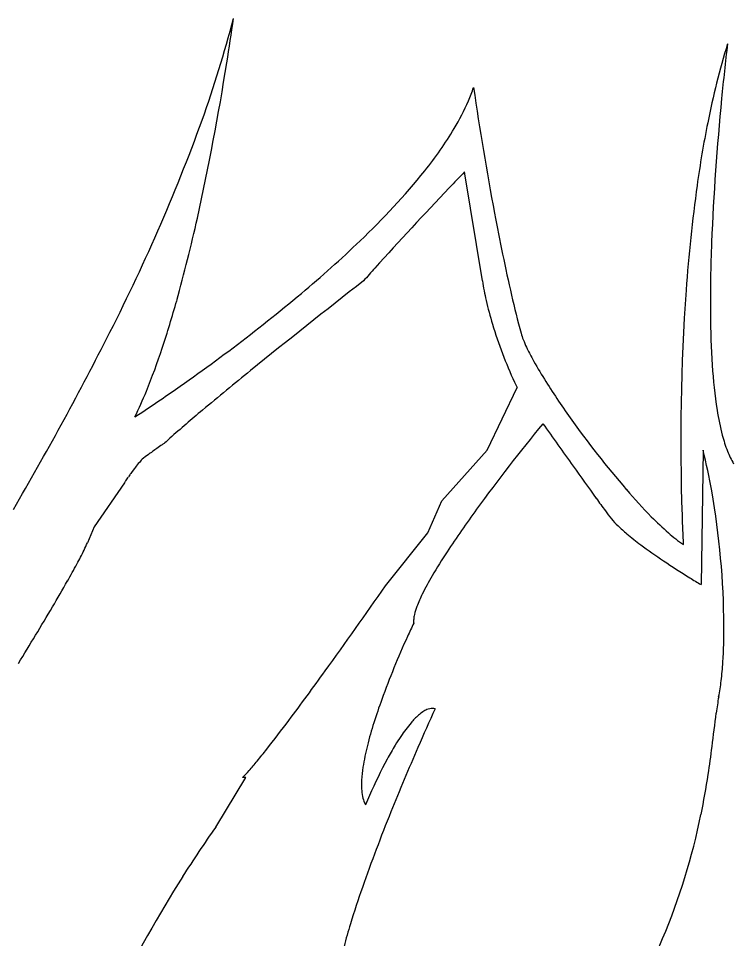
# Model space of a CAD drawing. Extents: x 42133 to 45533, y 41351 to 47951.
# Drawn here: x 42285.468 to 42288.257, y 47620.935 to 47624.538 of the extents above; entities that cross this region are included whole.
import ezdxf

# ---------------------------------------------------------------- set-up
doc = ezdxf.new("R2010")
doc.units = 0
doc.layers.add('P_TRAF_SIGN_SignDetails', color=7, linetype='Continuous')

msp = doc.modelspace()

# ---------------------------------------------------------------- linework, layer by layer
at = {"layer": 'P_TRAF_SIGN_SignDetails'}
for points in [[(42287.2848, 47623.5102), (42287.2154, 47623.937)], [(42287.2848, 47623.5102), (42287.2154, 47623.937)], [(42287.2848, 47623.5102), (42287.2154, 47623.937)], [(42286.9055, 47622.3159), (42287.0718, 47622.5232), (42287.1265, 47622.6484), (42287.3033, 47622.8478), (42287.4205, 47623.0925)], [(42286.9055, 47622.3159), (42287.0718, 47622.5232), (42287.1265, 47622.6484), (42287.3033, 47622.8478), (42287.4205, 47623.0925)], [(42286.9055, 47622.3159), (42287.0718, 47622.5232), (42287.1265, 47622.6484), (42287.3033, 47622.8478), (42287.4205, 47623.0925)], [(42288.1492, 47622.8474), (42288.1413, 47622.3208)], [(42288.1492, 47622.8474), (42288.1413, 47622.3208)], [(42288.1492, 47622.8474), (42288.1413, 47622.3208)], [(42285.9227, 47622.7762), (42285.9137, 47622.7641)], [(42285.9227, 47622.7762), (42285.9137, 47622.7641)], [(42285.9227, 47622.7762), (42285.9137, 47622.7641)], [(42285.8828, 47622.7189), (42285.7644, 47622.5474), (42285.738, 47622.4848)], [(42285.8828, 47622.7189), (42285.7644, 47622.5474), (42285.738, 47622.4848)], [(42285.8828, 47622.7189), (42285.7644, 47622.5474), (42285.738, 47622.4848)], [(42286.2405, 47621.3715), (42286.3578, 47621.5657), (42286.3457, 47621.5657)], [(42286.2405, 47621.3715), (42286.3578, 47621.5657), (42286.3457, 47621.5657)], [(42286.2405, 47621.3715), (42286.3578, 47621.5657), (42286.3457, 47621.5657)]]:
    msp.add_lwpolyline(points, dxfattribs=at)
for centre, radius, start, end in [((42281.77, 47625.7173), 4.6906, 340.3478, 345.4365), ((42281.77, 47625.7173), 4.6906, 340.3478, 345.4365), ((42281.77, 47625.7173), 4.6906, 340.3478, 345.4365), ((42278.7359, 47625.5785), 7.6452, 350.86283, 352.17674), ((42278.7359, 47625.5785), 7.6452, 350.86283, 352.17674), ((42278.7359, 47625.5785), 7.6452, 350.86283, 352.17674), ((42291.2223, 47623.5259), 3.114, 162.9613, 168.829), ((42291.2223, 47623.5259), 3.114, 162.9613, 168.829), ((42291.2223, 47623.5259), 3.114, 162.9613, 168.829), ((42296.9814, 47623.3904), 8.7991, 173.16007, 174.56055), ((42296.9814, 47623.3904), 8.7991, 173.16007, 174.56055), ((42296.9814, 47623.3904), 8.7991, 173.16007, 174.56055), ((42276.3481, 47625.9346), 10.0592, 347.49196, 351.02006), ((42276.3481, 47625.9346), 10.0592, 347.49196, 351.02006), ((42276.3481, 47625.9346), 10.0592, 347.49196, 351.02006), ((42286.6074, 47624.4811), 0.6772, 336.8604, 341.6532), ((42286.6074, 47624.4811), 0.6772, 336.8604, 341.6532), ((42286.6074, 47624.4811), 0.6772, 336.8604, 341.6532), ((42300.0992, 47626.1632), 12.9881, 188.39061, 190.5951), ((42300.0992, 47626.1632), 12.9881, 188.39061, 190.5951), ((42300.0992, 47626.1632), 12.9881, 188.39061, 190.5951), ((42286.3811, 47624.5811), 0.9245, 329.1314, 336.6729), ((42286.3811, 47624.5811), 0.9245, 329.1314, 336.6729), ((42286.3811, 47624.5811), 0.9245, 329.1314, 336.6729), ((42297.928, 47623.2635), 9.7535, 174.34544, 177.66517), ((42297.928, 47623.2635), 9.7535, 174.34544, 177.66517), ((42297.928, 47623.2635), 9.7535, 174.34544, 177.66517), ((42279.2537, 47626.6624), 7.3783, 332.74805, 340.00793), ((42279.2537, 47626.6624), 7.3783, 332.74805, 340.00793), ((42279.2537, 47626.6624), 7.3783, 332.74805, 340.00793), ((42292.54, 47623.2619), 4.4579, 168.7809, 171.9753), ((42292.54, 47623.2619), 4.4579, 168.7809, 171.9753), ((42292.54, 47623.2619), 4.4579, 168.7809, 171.9753), ((42285.8927, 47624.8771), 1.4957, 321.253, 328.9978), ((42285.8927, 47624.8771), 1.4957, 321.253, 328.9978), ((42285.8927, 47624.8771), 1.4957, 321.253, 328.9978), ((42284.927, 47625.6571), 2.737, 313.3489, 321.1709), ((42284.927, 47625.6571), 2.737, 313.3489, 321.1709), ((42284.927, 47625.6571), 2.737, 313.3489, 321.1709), ((42291.6327, 47619.6012), 6.1896, 135.5335, 136.3382), ((42291.6327, 47619.6012), 6.1896, 135.5335, 136.3382), ((42291.6327, 47619.6012), 6.1896, 135.5335, 136.3382), ((42297.8616, 47613.6738), 14.7881, 136.38629, 138.04478), ((42297.8616, 47613.6738), 14.7881, 136.38629, 138.04478), ((42297.8616, 47613.6738), 14.7881, 136.38629, 138.04478), ((42294.1775, 47623.0419), 6.11, 172.07591, 175.94597), ((42294.1775, 47623.0419), 6.11, 172.07591, 175.94597), ((42294.1775, 47623.0419), 6.11, 172.07591, 175.94597), ((42295.113, 47625.2215), 7.9138, 190.5311, 192.90175), ((42295.113, 47625.2215), 7.9138, 190.5311, 192.90175), ((42295.113, 47625.2215), 7.9138, 190.5311, 192.90175), ((42279.8667, 47625.1606), 6.4565, 344.47756, 347.43562), ((42279.8667, 47625.1606), 6.4565, 344.47756, 347.43562), ((42279.8667, 47625.1606), 6.4565, 344.47756, 347.43562), ((42283.5476, 47627.0765), 4.7161, 309.9503, 313.6981), ((42283.5476, 47627.0765), 4.7161, 309.9503, 313.6981), ((42283.5476, 47627.0765), 4.7161, 309.9503, 313.6981), ((42294.0829, 47623.4226), 5.9051, 177.68735, 180.41793), ((42294.0829, 47623.4226), 5.9051, 177.68735, 180.41793), ((42294.0829, 47623.4226), 5.9051, 177.68735, 180.41793), ((42300.4488, 47611.3193), 18.2862, 137.97811, 138.18925), ((42300.4488, 47611.3193), 18.2862, 137.97811, 138.18925), ((42300.4488, 47611.3193), 18.2862, 137.97811, 138.18925), ((42306.3392, 47598.4656), 31.7531, 127.9332, 128.95254), ((42306.3392, 47598.4656), 31.7531, 127.9332, 128.95254), ((42306.3392, 47598.4656), 31.7531, 127.9332, 128.95254), ((42288.3505, 47623.6742), 1.0782, 188.7514, 192.8854), ((42288.3505, 47623.6742), 1.0782, 188.7514, 192.8854), ((42288.3505, 47623.6742), 1.0782, 188.7514, 192.8854), ((42282.0763, 47628.8461), 7.0174, 304.29902, 309.88132), ((42282.0763, 47628.8461), 7.0174, 304.29902, 309.88132), ((42282.0763, 47628.8461), 7.0174, 304.29902, 309.88132), ((42291.8574, 47624.4894), 4.577, 193.0674, 194.9952), ((42291.8574, 47624.4894), 4.577, 193.0674, 194.9952), ((42291.8574, 47624.4894), 4.577, 193.0674, 194.9952), ((42296.5947, 47622.8805), 8.5327, 176.01277, 181.93919), ((42296.5947, 47622.8805), 8.5327, 176.01277, 181.93919), ((42296.5947, 47622.8805), 8.5327, 176.01277, 181.93919), ((42282.0471, 47624.5626), 4.1956, 341.7284, 344.3769), ((42282.0471, 47624.5626), 4.1956, 341.7284, 344.3769), ((42282.0471, 47624.5626), 4.1956, 341.7284, 344.3769), ((42288.652, 47623.7464), 1.3883, 193.0114, 196.9804), ((42288.652, 47623.7464), 1.3883, 193.0114, 196.9804), ((42288.652, 47623.7464), 1.3883, 193.0114, 196.9804), ((42291.8172, 47623.4088), 3.6394, 180.4606, 183.5987), ((42291.8172, 47623.4088), 3.6394, 180.4606, 183.5987), ((42291.8172, 47623.4088), 3.6394, 180.4606, 183.5987), ((42289.1225, 47623.8938), 1.8813, 197.0893, 204.5004), ((42289.1225, 47623.8938), 1.8813, 197.0893, 204.5004), ((42289.1225, 47623.8938), 1.8813, 197.0893, 204.5004), ((42287.6698, 47623.3703), 0.2424, 195.6056, 201.863), ((42287.6698, 47623.3703), 0.2424, 195.6056, 201.863), ((42287.6698, 47623.3703), 0.2424, 195.6056, 201.863), ((42274.2337, 47629.1712), 12.9901, 329.69014, 333.04955), ((42274.2337, 47629.1712), 12.9901, 329.69014, 333.04955), ((42274.2337, 47629.1712), 12.9901, 329.69014, 333.04955), ((42287.8835, 47623.4531), 0.4715, 201.5335, 205.454), ((42287.8835, 47623.4531), 0.4715, 201.5335, 205.454), ((42287.8835, 47623.4531), 0.4715, 201.5335, 205.454), ((42283.4488, 47624.1011), 2.7199, 337.9001, 341.7018), ((42283.4488, 47624.1011), 2.7199, 337.9001, 341.7018), ((42283.4488, 47624.1011), 2.7199, 337.9001, 341.7018), ((42288.2524, 47623.6279), 0.8798, 205.4027, 208.7404), ((42288.2524, 47623.6279), 0.8798, 205.4027, 208.7404), ((42288.2524, 47623.6279), 0.8798, 205.4027, 208.7404), ((42288.8631, 47623.9621), 1.5759, 208.7184, 212.0623), ((42288.8631, 47623.9621), 1.5759, 208.7184, 212.0623), ((42288.8631, 47623.9621), 1.5759, 208.7184, 212.0623), ((42295.6255, 47611.7331), 14.7, 128.98854, 129.93899), ((42295.6255, 47611.7331), 14.7, 128.98854, 129.93899), ((42295.6255, 47611.7331), 14.7, 128.98854, 129.93899), ((42290.109, 47623.2987), 1.9276, 183.5205, 188.7841), ((42290.109, 47623.2987), 1.9276, 183.5205, 188.7841), ((42290.109, 47623.2987), 1.9276, 183.5205, 188.7841), ((42290.0166, 47624.6813), 2.9352, 212.0073, 215.5658), ((42290.0166, 47624.6813), 2.9352, 212.0073, 215.5658), ((42290.0166, 47624.6813), 2.9352, 212.0073, 215.5658), ((42284.3546, 47623.739), 1.7444, 334.1321, 337.7286), ((42284.3546, 47623.739), 1.7444, 334.1321, 337.7286), ((42284.3546, 47623.739), 1.7444, 334.1321, 337.7286), ((42288.3442, 47623.5391), 1.026, 204.4991, 205.8011), ((42288.3442, 47623.5391), 1.026, 204.4991, 205.8011), ((42288.3442, 47623.5391), 1.026, 204.4991, 205.8011), ((42283.1868, 47627.1959), 5.0284, 302.9829, 304.4422), ((42283.1868, 47627.1959), 5.0284, 302.9829, 304.4422), ((42283.1868, 47627.1959), 5.0284, 302.9829, 304.4422), ((42289.6254, 47618.8967), 5.3556, 129.9217, 131.7208), ((42289.6254, 47618.8967), 5.3556, 129.9217, 131.7208), ((42289.6254, 47618.8967), 5.3556, 129.9217, 131.7208), ((42290.7481, 47625.1899), 3.8262, 215.3897, 220.7424), ((42290.7481, 47625.1899), 3.8262, 215.3897, 220.7424), ((42290.7481, 47625.1899), 3.8262, 215.3897, 220.7424), ((42289.1875, 47623.1576), 0.9954, 188.8581, 194.6622), ((42289.1875, 47623.1576), 0.9954, 188.8581, 194.6622), ((42289.1875, 47623.1576), 0.9954, 188.8581, 194.6622), ((42293.5435, 47618.0219), 7.7821, 140.69857, 143.81757), ((42293.5435, 47618.0219), 7.7821, 140.69857, 143.81757), ((42293.5435, 47618.0219), 7.7821, 140.69857, 143.81757), ((42334.6982, 47656.4411), 57.8551, 215.370381, 215.573123), ((42334.6982, 47656.4411), 57.8551, 215.370381, 215.573123), ((42334.6982, 47656.4411), 57.8551, 215.370381, 215.573123), ((42288.7813, 47623.0527), 0.5758, 194.797, 201.2615), ((42288.7813, 47623.0527), 0.5758, 194.797, 201.2615), ((42288.7813, 47623.0527), 0.5758, 194.797, 201.2615), ((42286.7906, 47621.7611), 1.3433, 124.4445, 125.5243), ((42286.7906, 47621.7611), 1.3433, 124.4445, 125.5243), ((42286.7906, 47621.7611), 1.3433, 124.4445, 125.5243), ((42286.2608, 47622.535), 0.4054, 122.8188, 124.5614), ((42286.2608, 47622.535), 0.4054, 122.8188, 124.5614), ((42286.2608, 47622.535), 0.4054, 122.8188, 124.5614), ((42287.8254, 47620.936), 2.6356, 132.0182, 132.6104), ((42287.8254, 47620.936), 2.6356, 132.0182, 132.6104), ((42287.8254, 47620.936), 2.6356, 132.0182, 132.6104), ((42288.7024, 47619.1187), 4.6049, 126.3135, 126.6742), ((42288.7024, 47619.1187), 4.6049, 126.3135, 126.6742), ((42288.7024, 47619.1187), 4.6049, 126.3135, 126.6742), ((42287.6875, 47620.5028), 2.8885, 125.5008, 126.3499), ((42287.6875, 47620.5028), 2.8885, 125.5008, 126.3499), ((42287.6875, 47620.5028), 2.8885, 125.5008, 126.3499), ((42285.8181, 47622.2683), 2.402, 10.0552, 13.9523), ((42285.8181, 47622.2683), 2.402, 10.0552, 13.9523), ((42285.8181, 47622.2683), 2.402, 10.0552, 13.9523), ((42288.5671, 47622.9722), 0.3471, 201.6911, 210.8325), ((42288.5671, 47622.9722), 0.3471, 201.6911, 210.8325), ((42288.5671, 47622.9722), 0.3471, 201.6911, 210.8325), ((42286.4464, 47622.3777), 0.658, 139.5311, 141.8407), ((42286.4464, 47622.3777), 0.658, 139.5311, 141.8407), ((42286.4464, 47622.3777), 0.658, 139.5311, 141.8407), ((42286.2032, 47622.5857), 0.338, 137.9709, 139.6069), ((42286.2032, 47622.5857), 0.338, 137.9709, 139.6069), ((42286.2032, 47622.5857), 0.338, 137.9709, 139.6069), ((42286.0965, 47622.619), 0.2335, 143.9526, 145.5844), ((42286.0965, 47622.619), 0.2335, 143.9526, 145.5844), ((42286.0965, 47622.619), 0.2335, 143.9526, 145.5844), ((42286.0354, 47622.6637), 0.1578, 140.4778, 144.0222), ((42286.0354, 47622.6637), 0.1578, 140.4778, 144.0222), ((42286.0354, 47622.6637), 0.1578, 140.4778, 144.0222), ((42286.5371, 47622.3052), 0.7741, 141.7732, 142.5262), ((42286.5371, 47622.3052), 0.7741, 141.7732, 142.5262), ((42286.5371, 47622.3052), 0.7741, 141.7732, 142.5262), ((42308.3417, 47637.5796), 25.4449, 215.55343, 215.90181), ((42308.3417, 47637.5796), 25.4449, 215.55343, 215.90181), ((42308.3417, 47637.5796), 25.4449, 215.55343, 215.90181), ((42285.4934, 47622.986), 0.4722, 325.5406, 326.8439), ((42285.4934, 47622.986), 0.4722, 325.5406, 326.8439), ((42285.4934, 47622.986), 0.4722, 325.5406, 326.8439), ((42283.9122, 47624.0143), 2.3583, 326.941, 327.3657), ((42283.9122, 47624.0143), 2.3583, 326.941, 327.3657), ((42283.9122, 47624.0143), 2.3583, 326.941, 327.3657), ((42286.2263, 47622.5302), 0.3907, 145.6044, 147.0981), ((42286.2263, 47622.5302), 0.3907, 145.6044, 147.0981), ((42286.2263, 47622.5302), 0.3907, 145.6044, 147.0981), ((42289.5844, 47624.1903), 2.2921, 220.7958, 224.39), ((42289.5844, 47624.1903), 2.2921, 220.7958, 224.39), ((42289.5844, 47624.1903), 2.2921, 220.7958, 224.39), ((42285.0331, 47622.1365), 3.198, 0.4037, 9.925), ((42285.0331, 47622.1365), 3.198, 0.4037, 9.925), ((42285.0331, 47622.1365), 3.198, 0.4037, 9.925), ((42293.5984, 47626.9075), 7.2444, 215.9075, 216.38944), ((42293.5984, 47626.9075), 7.2444, 215.9075, 216.38944), ((42293.5984, 47626.9075), 7.2444, 215.9075, 216.38944), ((42290.6985, 47620.1066), 4.2551, 143.8584, 146.5933), ((42290.6985, 47620.1066), 4.2551, 143.8584, 146.5933), ((42290.6985, 47620.1066), 4.2551, 143.8584, 146.5933), ((42288.8687, 47623.4163), 1.3658, 216.2055, 217.8313), ((42288.8687, 47623.4163), 1.3658, 216.2055, 217.8313), ((42288.8687, 47623.4163), 1.3658, 216.2055, 217.8313), ((42288.0415, 47622.7865), 0.3263, 219.5615, 226.3153), ((42288.0415, 47622.7865), 0.3263, 219.5615, 226.3153), ((42288.0415, 47622.7865), 0.3263, 219.5615, 226.3153), ((42288.8598, 47623.4826), 1.2792, 224.445, 228.5753), ((42288.8598, 47623.4826), 1.2792, 224.445, 228.5753), ((42288.8598, 47623.4826), 1.2792, 224.445, 228.5753), ((42293.2382, 47622.7619), 5.1741, 181.8843, 183.1455), ((42293.2382, 47622.7619), 5.1741, 181.8843, 183.1455), ((42293.2382, 47622.7619), 5.1741, 181.8843, 183.1455), ((42288.286, 47623.0429), 0.6806, 226.339, 230.2171), ((42288.286, 47623.0429), 0.6806, 226.339, 230.2171), ((42288.286, 47623.0429), 0.6806, 226.339, 230.2171), ((42288.6439, 47623.4747), 1.2414, 230.2766, 233.4748), ((42288.6439, 47623.4747), 1.2414, 230.2766, 233.4748), ((42288.6439, 47623.4747), 1.2414, 230.2766, 233.4748), ((42288.4027, 47622.9648), 0.5885, 228.5847, 235.8035), ((42288.4027, 47622.9648), 0.5885, 228.5847, 235.8035), ((42288.4027, 47622.9648), 0.5885, 228.5847, 235.8035), ((42285.195, 47622.7154), 0.5899, 333.9449, 336.9894), ((42285.195, 47622.7154), 0.5899, 333.9449, 336.9894), ((42285.195, 47622.7154), 0.5899, 333.9449, 336.9894), ((42289.2697, 47624.32), 2.2932, 233.4808, 236.2017), ((42289.2697, 47624.32), 2.2932, 233.4808, 236.2017), ((42289.2697, 47624.32), 2.2932, 233.4808, 236.2017), ((42284.4341, 47623.0858), 1.4363, 331.5468, 334.0021), ((42284.4341, 47623.0858), 1.4363, 331.5468, 334.0021), ((42284.4341, 47623.0858), 1.4363, 331.5468, 334.0021), ((42288.9956, 47621.2356), 2.2119, 146.7191, 149.6051), ((42288.9956, 47621.2356), 2.2119, 146.7191, 149.6051), ((42288.9956, 47621.2356), 2.2119, 146.7191, 149.6051), ((42282.8172, 47623.9508), 3.27, 330.3895, 331.7192), ((42282.8172, 47623.9508), 3.27, 330.3895, 331.7192), ((42282.8172, 47623.9508), 3.27, 330.3895, 331.7192), ((42289.9645, 47625.3515), 3.5369, 236.1438, 238.1307), ((42289.9645, 47625.3515), 3.5369, 236.1438, 238.1307), ((42289.9645, 47625.3515), 3.5369, 236.1438, 238.1307), ((42279.868, 47625.623), 6.6602, 329.40896, 330.41851), ((42279.868, 47625.623), 6.6602, 329.40896, 330.41851), ((42279.868, 47625.623), 6.6602, 329.40896, 330.41851), ((42288.0617, 47621.7845), 1.1286, 149.6531, 153.7371), ((42288.0617, 47621.7845), 1.1286, 149.6531, 153.7371), ((42288.0617, 47621.7845), 1.1286, 149.6531, 153.7371), ((42289.5597, 47624.6915), 2.7626, 238.033, 239.1084), ((42289.5597, 47624.6915), 2.7626, 238.033, 239.1084), ((42289.5597, 47624.6915), 2.7626, 238.033, 239.1084), ((42267.1843, 47636.0675), 24.0424, 324.13838, 325.11201), ((42267.1843, 47636.0675), 24.0424, 324.13838, 325.11201), ((42267.1843, 47636.0675), 24.0424, 324.13838, 325.11201), ((42287.5276, 47622.0479), 0.5332, 153.7341, 159.4833), ((42287.5276, 47622.0479), 0.5332, 153.7341, 159.4833), ((42287.5276, 47622.0479), 0.5332, 153.7341, 159.4833), ((42273.3943, 47629.46), 14.1856, 328.33184, 329.37483), ((42273.3943, 47629.46), 14.1856, 328.33184, 329.37483), ((42273.3943, 47629.46), 14.1856, 328.33184, 329.37483), ((42287.2779, 47622.1421), 0.2662, 159.6234, 166.6709), ((42287.2779, 47622.1421), 0.2662, 159.6234, 166.6709), ((42287.2779, 47622.1421), 0.2662, 159.6234, 166.6709), ((42287.091, 47622.1784), 0.0754, 174.4852, 186.0825), ((42287.091, 47622.1784), 0.0754, 174.4852, 186.0825), ((42287.091, 47622.1784), 0.0754, 174.4852, 186.0825), ((42287.1502, 47622.173), 0.1349, 166.952, 174.6523), ((42287.1502, 47622.173), 0.1349, 166.952, 174.6523), ((42287.1502, 47622.173), 0.1349, 166.952, 174.6523), ((42289.4832, 47620.9931), 2.7337, 154.4904, 155.7103), ((42289.4832, 47620.9931), 2.7337, 154.4904, 155.7103), ((42289.4832, 47620.9931), 2.7337, 154.4904, 155.7103), ((42286.1793, 47622.1465), 2.0517, 356.3981, 0.3491), ((42286.1793, 47622.1465), 2.0517, 356.3981, 0.3491), ((42286.1793, 47622.1465), 2.0517, 356.3981, 0.3491), ((42290.1715, 47620.6728), 3.4928, 155.5656, 159.9378), ((42290.1715, 47620.6728), 3.4928, 155.5656, 159.9378), ((42290.1715, 47620.6728), 3.4928, 155.5656, 159.9378), ((42286.9512, 47622.0977), 1.2782, 353.1088, 356.4055), ((42286.9512, 47622.0977), 1.2782, 353.1088, 356.4055), ((42286.9512, 47622.0977), 1.2782, 353.1088, 356.4055), ((42275.9475, 47629.7131), 13.2178, 323.16739, 324.20822), ((42275.9475, 47629.7131), 13.2178, 323.16739, 324.20822), ((42275.9475, 47629.7131), 13.2178, 323.16739, 324.20822), ((42287.4574, 47622.034), 0.7681, 348.5864, 353.3014), ((42287.4574, 47622.034), 0.7681, 348.5864, 353.3014), ((42287.4574, 47622.034), 0.7681, 348.5864, 353.3014), ((42289.0719, 47621.0803), 2.3201, 160.0763, 162.4408), ((42289.0719, 47621.0803), 2.3201, 160.0763, 162.4408), ((42289.0719, 47621.0803), 2.3201, 160.0763, 162.4408), ((42289.5341, 47621.6506), 1.3438, 170.0855, 172.8375), ((42289.5341, 47621.6506), 1.3438, 170.0855, 172.8375), ((42289.5341, 47621.6506), 1.3438, 170.0855, 172.8375), ((42295.234, 47618.1407), 8.934, 155.57299, 156.63857), ((42295.234, 47618.1407), 8.934, 155.57299, 156.63857), ((42295.234, 47618.1407), 8.934, 155.57299, 156.63857), ((42287.1423, 47621.686), 0.1642, 123.7505, 131.238), ((42287.1423, 47621.686), 0.1642, 123.7505, 131.238), ((42287.1423, 47621.686), 0.1642, 123.7505, 131.238), ((42287.1076, 47621.7376), 0.102, 112.9514, 123.6168), ((42287.1076, 47621.7376), 0.102, 112.9514, 123.6168), ((42287.1076, 47621.7376), 0.102, 112.9514, 123.6168), ((42287.0936, 47621.7693), 0.0674, 102.8469, 112.582), ((42287.0936, 47621.7693), 0.0674, 102.8469, 112.582), ((42287.0936, 47621.7693), 0.0674, 102.8469, 112.582), ((42287.0897, 47621.7878), 0.0484, 78.1427, 103.2163), ((42287.0897, 47621.7878), 0.0484, 78.1427, 103.2163), ((42287.0897, 47621.7878), 0.0484, 78.1427, 103.2163), ((42258.365, 47625.4202), 30.0524, 352.86324, 353.11611), ((42258.365, 47625.4202), 30.0524, 352.86324, 353.11611), ((42258.365, 47625.4202), 30.0524, 352.86324, 353.11611), ((42281.7087, 47625.3938), 6.0172, 321.84551, 323.19902), ((42281.7087, 47625.3938), 6.0172, 321.84551, 323.19902), ((42281.7087, 47625.3938), 6.0172, 321.84551, 323.19902), ((42287.2271, 47621.5925), 0.2904, 131.6503, 139.7625), ((42287.2271, 47621.5925), 0.2904, 131.6503, 139.7625), ((42287.2271, 47621.5925), 0.2904, 131.6503, 139.7625), ((42288.3634, 47621.305), 1.5769, 162.4574, 165.8502), ((42288.3634, 47621.305), 1.5769, 162.4574, 165.8502), ((42288.3634, 47621.305), 1.5769, 162.4574, 165.8502), ((42287.4333, 47621.4187), 0.56, 139.8193, 146.628), ((42287.4333, 47621.4187), 0.56, 139.8193, 146.628), ((42287.4333, 47621.4187), 0.56, 139.8193, 146.628), ((42287.7425, 47621.2083), 0.9341, 146.2848, 148.7981), ((42287.7425, 47621.2083), 0.9341, 146.2848, 148.7981), ((42287.7425, 47621.2083), 0.9341, 146.2848, 148.7981), ((42284.2413, 47623.4076), 2.7986, 320.5692, 321.7893), ((42284.2413, 47623.4076), 2.7986, 320.5692, 321.7893), ((42284.2413, 47623.4076), 2.7986, 320.5692, 321.7893), ((42287.7169, 47621.467), 0.9104, 165.7895, 171.1964), ((42287.7169, 47621.467), 0.9104, 165.7895, 171.1964), ((42287.7169, 47621.467), 0.9104, 165.7895, 171.1964), ((42288.0851, 47621.0023), 1.3338, 148.852, 151.539), ((42288.0851, 47621.0023), 1.3338, 148.852, 151.539), ((42288.0851, 47621.0023), 1.3338, 148.852, 151.539), ((42296.9378, 47617.3888), 10.7963, 156.56109, 158.01161), ((42296.9378, 47617.3888), 10.7963, 156.56109, 158.01161), ((42296.9378, 47617.3888), 10.7963, 156.56109, 158.01161), ((42284.0291, 47622.2145), 4.1888, 351.2548, 352.7585), ((42284.0291, 47622.2145), 4.1888, 351.2548, 352.7585), ((42284.0291, 47622.2145), 4.1888, 351.2548, 352.7585), ((42288.6885, 47620.681), 2.0174, 151.6827, 156.1788), ((42288.6885, 47620.681), 2.0174, 151.6827, 156.1788), ((42288.6885, 47620.681), 2.0174, 151.6827, 156.1788), ((42285.3461, 47622.4973), 1.3672, 318.5639, 320.628), ((42285.3461, 47622.4973), 1.3672, 318.5639, 320.628), ((42285.3461, 47622.4973), 1.3672, 318.5639, 320.628), ((42287.3319, 47621.5273), 0.5207, 171.2765, 176.8739), ((42287.3319, 47621.5273), 0.5207, 171.2765, 176.8739), ((42287.3319, 47621.5273), 0.5207, 171.2765, 176.8739), ((42285.9928, 47621.9241), 0.503, 314.5582, 318.7683), ((42285.9928, 47621.9241), 0.503, 314.5582, 318.7683), ((42285.9928, 47621.9241), 0.503, 314.5582, 318.7683), ((42285.085, 47622.0516), 3.1205, 348.3463, 351.2644), ((42285.085, 47622.0516), 3.1205, 348.3463, 351.2644), ((42285.085, 47622.0516), 3.1205, 348.3463, 351.2644), ((42287.144, 47621.5383), 0.3325, 176.9905, 182.8569), ((42287.144, 47621.5383), 0.3325, 176.9905, 182.8569), ((42287.144, 47621.5383), 0.3325, 176.9905, 182.8569), ((42287.0222, 47621.5325), 0.2106, 182.9496, 191.1841), ((42287.0222, 47621.5325), 0.2106, 182.9496, 191.1841), ((42287.0222, 47621.5325), 0.2106, 182.9496, 191.1841), ((42288.3328, 47620.8334), 1.6304, 156.031, 157.4383), ((42288.3328, 47620.8334), 1.6304, 156.031, 157.4383), ((42288.3328, 47620.8334), 1.6304, 156.031, 157.4383), ((42286.9427, 47621.5172), 0.1296, 191.3426, 203.113), ((42286.9427, 47621.5172), 0.1296, 191.3426, 203.113), ((42286.9427, 47621.5172), 0.1296, 191.3426, 203.113), ((42286.9148, 47621.5068), 0.0999, 203.8929, 208.5823), ((42286.9148, 47621.5068), 0.0999, 203.8929, 208.5823), ((42286.9148, 47621.5068), 0.0999, 203.8929, 208.5823), ((42293.2821, 47618.8547), 6.8577, 157.93171, 160.57325), ((42293.2821, 47618.8547), 6.8577, 157.93171, 160.57325), ((42293.2821, 47618.8547), 6.8577, 157.93171, 160.57325), ((42285.6136, 47621.9357), 2.5793, 337.1703, 348.4943), ((42285.6136, 47621.9357), 2.5793, 337.1703, 348.4943), ((42285.6136, 47621.9357), 2.5793, 337.1703, 348.4943), ((42289.9496, 47618.7513), 4.5413, 144.7618, 147.699), ((42289.9496, 47618.7513), 4.5413, 144.7618, 147.699), ((42289.9496, 47618.7513), 4.5413, 144.7618, 147.699), ((42291.1416, 47618.0224), 5.9383, 147.90021, 153.09466), ((42291.1416, 47618.0224), 5.9383, 147.90021, 153.09466), ((42291.1416, 47618.0224), 5.9383, 147.90021, 153.09466), ((42290.3825, 47619.8853), 3.7804, 160.6866, 162.9688), ((42290.3825, 47619.8853), 3.7804, 160.6866, 162.9688), ((42290.3825, 47619.8853), 3.7804, 160.6866, 162.9688), ((42288.8882, 47620.3456), 2.2167, 163.0332, 165.394), ((42288.8882, 47620.3456), 2.2167, 163.0332, 165.394), ((42288.8882, 47620.3456), 2.2167, 163.0332, 165.394), ((42284.9302, 47622.2437), 3.3287, 332.9166, 336.8482), ((42284.9302, 47622.2437), 3.3287, 332.9166, 336.8482), ((42284.9302, 47622.2437), 3.3287, 332.9166, 336.8482)]:
    msp.add_arc(centre, radius, start, end, dxfattribs=at)

doc.saveas('drawing.dxf')
